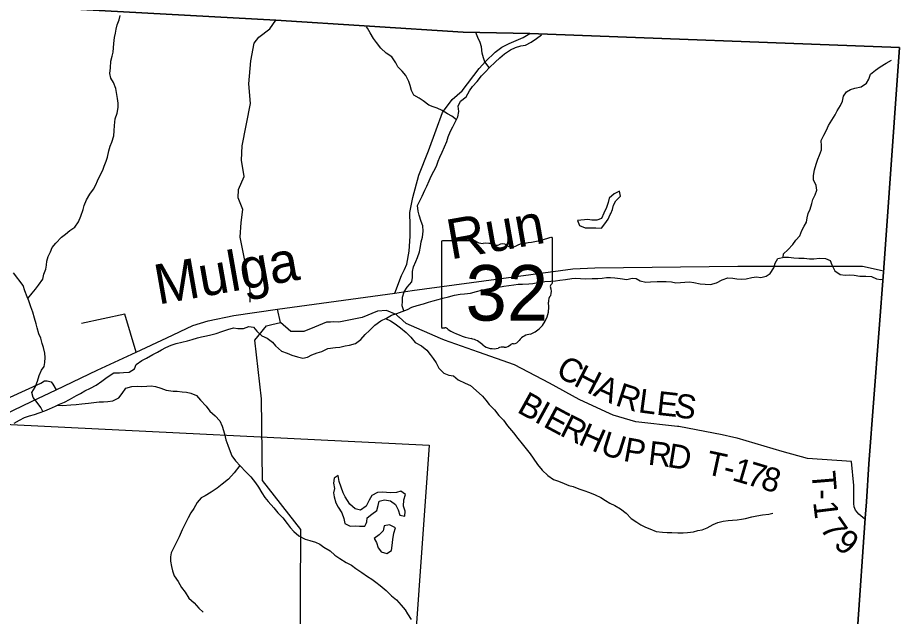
# Model space of a CAD drawing. Extents: x 1715311 to 2083412, y 146837 to 553079.
# Drawn here: x 1978768 to 1989827, y 407366 to 414870 of the extents above; entities that cross this region are included whole.
import ezdxf

# ---------------------------------------------------------------- set-up
doc = ezdxf.new("R2010")
doc.units = 0
for name, color, linetype in [('GM_X_Adjacent_County', 7, 'Continuous'), ('GM_X_County', 7, 'Continuous'), ('GM_X_Minor_Lake', 7, 'Continuous'), ('GM_X_Minor_River', 7, 'Continuous'), ('GM_X_Minor_River_Text', 7, 'Continuous'), ('GM_X_Section', 7, 'Continuous'), ('GM_X_State_Location', 7, 'Continuous'), ('GM_X_State_Route', 7, 'Continuous'), ('GM_X_State_Shield', 7, 'Continuous'), ('GM_X_Township', 7, 'Continuous'), ('GM_X_Township_Road', 7, 'Continuous'), ('GM_X_Township_Road_Text', 7, 'Continuous'), ('GM_X_Township_ROW', 7, 'Continuous')]:
    doc.layers.add(name, color=color, linetype=linetype)

msp = doc.modelspace()

# ---------------------------------------------------------------- linework, layer by layer
at = {"layer": 'GM_X_Adjacent_County'}
msp.add_lwpolyline([(1988389, 395438), (1988440, 396137), (1988581, 398583), (1988707, 400170), (1988745, 400278), (1988775, 400647), (1988783, 400800), (1988985, 403338), (1989303, 407212), (1989396, 408595), (1989413, 408803), (1989443, 409276), (1989631, 411734), (1989827, 414498), (1985191, 414671), (1984355, 414688), (1982005, 414838), (1971607, 415412)], dxfattribs=at)
at = {"layer": 'GM_X_County'}
msp.add_lwpolyline([(1971607, 415412), (1982005, 414838), (1984355, 414688), (1985191, 414671), (1989827, 414498), (1989631, 411734), (1989443, 409276), (1989413, 408803), (1989396, 408595), (1989303, 407212), (1988985, 403338), (1988783, 400800), (1988775, 400647), (1988745, 400278), (1988707, 400170), (1988581, 398583), (1988440, 396137), (1988389, 395438)], dxfattribs=at)
at = {"layer": 'GM_X_Minor_Lake'}
for points in [[(1986200, 412403), (1986207, 412416), (1986229, 412466), (1986243, 412522), (1986269, 412573), (1986329, 412633), (1986315, 412695), (1986249, 412661), (1986189, 412606), (1986173, 412554), (1986155, 412490), (1986121, 412420), (1986091, 412352), (1986033, 412332), (1985969, 412332), (1985918, 412342), (1985790, 412326)], [(1985790, 412326), (1985814, 412264), (1985884, 412234), (1985945, 412238), (1986019, 412234), (1986093, 412232), (1986133, 412284), (1986173, 412346), (1986200, 412403)], [(1982936, 408771), (1982876, 408864), (1982850, 408916), (1982826, 408986), (1982801, 409058), (1982789, 409130), (1982737, 409098), (1982730, 409034), (1982740, 408970), (1982730, 408914), (1982736, 408864), (1982758, 408790), (1982790, 408736), (1982833, 408664), (1982859, 408593), (1982873, 408529), (1982937, 408497), (1983003, 408499), (1983057, 408497), (1983121, 408497), (1983138, 408530)], [(1983138, 408530), (1983149, 408551), (1983153, 408601), (1983211, 408646), (1983271, 408692), (1983291, 408754), (1983301, 408810), (1983369, 408828), (1983445, 408814), (1983507, 408770), (1983539, 408702), (1983561, 408635), (1983625, 408621), (1983627, 408683), (1983607, 408749), (1983611, 408825), (1983633, 408895), (1983574, 408936), (1983518, 408920), (1983450, 408914), (1983396, 408920), (1983340, 408924), (1983280, 408920), (1983210, 408881), (1983178, 408821), (1983139, 408747), (1983067, 408697), (1983001, 408715), (1982936, 408771)], [(1983508, 408477), (1983432, 408514), (1983366, 408500), (1983354, 408440), (1983304, 408388), (1983240, 408344), (1983268, 408292), (1983290, 408226), (1983318, 408187)], [(1983318, 408187), (1983327, 408174), (1983397, 408154), (1983457, 408193), (1983466, 408255), (1983472, 408331), (1983488, 408409), (1983508, 408477)]]:
    msp.add_lwpolyline(points, dxfattribs=at)
at = {"layer": 'GM_X_Minor_River'}
for points in [[(1978895, 411351), (1978951, 411415), (1978993, 411467), (1979031, 411519), (1979083, 411591), (1979098, 411655), (1979120, 411717), (1979130, 411769), (1979134, 411819), (1979150, 411877), (1979178, 411935), (1979202, 411989), (1979248, 412045), (1979316, 412119), (1979370, 412157), (1979424, 412203), (1979484, 412245), (1979529, 412313), (1979559, 412383), (1979591, 412465), (1979603, 412515), (1979631, 412585), (1979673, 412659), (1979721, 412721), (1979747, 412773), (1979769, 412825), (1979807, 412903), (1979835, 412959), (1979853, 413009), (1979877, 413071), (1979893, 413121), (1979911, 413199), (1979928, 413261), (1979950, 413311), (1979976, 413389), (1979978, 413452), (1979984, 413520), (1979990, 413602), (1980016, 413672), (1980030, 413746), (1980030, 413798), (1980022, 413856), (1980012, 413908), (1980000, 413984), (1979968, 414058), (1979936, 414110), (1979922, 414170), (1979932, 414240), (1979936, 414326), (1979954, 414386), (1979966, 414436), (1979972, 414494), (1979976, 414546), (1979984, 414622), (1979996, 414674), (1980004, 414726), (1980014, 414780), (1980040, 414844), (1980052, 414898)], [(1984271, 413590), (1984215, 413636), (1984159, 413666), (1984091, 413708), (1984031, 413734), (1983978, 413752), (1983926, 413772), (1983854, 413826), (1983802, 413862), (1983738, 413900), (1983706, 413958), (1983692, 414018), (1983674, 414068), (1983636, 414144), (1983592, 414200), (1983537, 414254), (1983513, 414304), (1983461, 414380), (1983391, 414424), (1983323, 414486), (1983267, 414558), (1983233, 414608), (1983191, 414682), (1983154, 414738), (1983144, 414757)], [(1983611, 411195), (1983591, 411257), (1983593, 411317), (1983593, 411369), (1983615, 411433), (1983653, 411491), (1983714, 411559), (1983720, 411613), (1983720, 411688), (1983734, 411746), (1983762, 411814), (1983782, 411866), (1983810, 411934), (1983820, 412002), (1983828, 412060), (1983844, 412120), (1983854, 412194), (1983848, 412262), (1983828, 412316), (1983804, 412394), (1983790, 412444), (1983784, 412516), (1983808, 412566), (1983840, 412634), (1983874, 412710), (1983900, 412760), (1983930, 412824), (1983954, 412882), (1983986, 412948), (1984020, 413010), (1984042, 413070), (1984065, 413120), (1984093, 413186), (1984123, 413252), (1984151, 413318), (1984169, 413378), (1984199, 413446), (1984227, 413502), (1984261, 413568), (1984289, 413628), (1984303, 413692), (1984293, 413760), (1984323, 413822), (1984393, 413878), (1984437, 413954), (1984475, 414006), (1984532, 414069), (1984586, 414139), (1984630, 414189), (1984686, 414247), (1984756, 414311), (1984814, 414365), (1984874, 414417), (1984949, 414465), (1985013, 414497), (1985081, 414515), (1985137, 414527), (1985207, 414561), (1985275, 414609), (1985337, 414655)], [(1984683, 414244), (1984626, 414315), (1984612, 414365), (1984596, 414427), (1984584, 414503), (1984570, 414557), (1984540, 414623), (1984513, 414683)], [(1988369, 411866), (1988372, 411911), (1988428, 411961), (1988492, 412029), (1988530, 412083), (1988578, 412137), (1988604, 412201), (1988632, 412255), (1988662, 412307), (1988669, 412363), (1988683, 412417), (1988707, 412471), (1988729, 412541), (1988743, 412593), (1988771, 412649), (1988793, 412709), (1988785, 412765), (1988751, 412839), (1988749, 412893), (1988763, 412961), (1988783, 413035), (1988803, 413095), (1988825, 413147), (1988851, 413213), (1988851, 413265), (1988847, 413331), (1988879, 413399), (1988913, 413462), (1988937, 413520), (1988979, 413586), (1989023, 413652), (1989047, 413704), (1989090, 413770), (1989112, 413824), (1989128, 413888), (1989162, 413942), (1989214, 413970), (1989270, 413986), (1989346, 414004), (1989414, 414048), (1989442, 414098), (1989464, 414164), (1989529, 414214), (1989585, 414252), (1989661, 414298), (1989729, 414336)], [(1985099, 411530), (1985179, 411534), (1985231, 411540), (1985311, 411556), (1985381, 411564), (1985457, 411566), (1985515, 411572), (1985570, 411582), (1985640, 411590), (1985718, 411602), (1985770, 411604), (1985828, 411600), (1985892, 411598), (1985973, 411600), (1986047, 411602), (1986101, 411606), (1986153, 411612), (1986205, 411612), (1986257, 411608), (1986327, 411600), (1986409, 411590), (1986474, 411604), (1986526, 411600), (1986578, 411572), (1986648, 411556), (1986704, 411558), (1986788, 411564), (1986842, 411562), (1986901, 411562), (1986971, 411560), (1987023, 411548), (1987083, 411550), (1987137, 411556), (1987193, 411558), (1987251, 411550), (1987329, 411536), (1987390, 411530), (1987460, 411526), (1987532, 411545), (1987604, 411583), (1987676, 411609), (1987738, 411607), (1987790, 411595), (1987853, 411591), (1987907, 411597), (1987977, 411613), (1988037, 411621), (1988091, 411613), (1988155, 411629), (1988207, 411663), (1988254, 411733), (1988268, 411795), (1988304, 411853), (1988382, 411869), (1988436, 411869), (1988504, 411861), (1988564, 411855), (1988634, 411857), (1988701, 411847), (1988755, 411847), (1988825, 411855), (1988901, 411853), (1988959, 411825), (1988981, 411771), (1989019, 411699), (1989085, 411649), (1989147, 411643), (1989206, 411645), (1989260, 411641), (1989332, 411631), (1989408, 411629), (1989476, 411625), (1989542, 411595), (1989594, 411587), (1989625, 411591)], [(1979083, 409935), (1979057, 409986), (1979013, 410046), (1978961, 410110), (1978947, 410174), (1978989, 410238), (1979017, 410316), (1979039, 410384), (1979069, 410450), (1979099, 410500), (1979107, 410550), (1979115, 410610), (1979107, 410666), (1979091, 410734), (1979077, 410788), (1979059, 410851), (1979035, 410907), (1979011, 410983), (1978999, 411033), (1978979, 411103), (1978959, 411181), (1978933, 411245), (1978907, 411319), (1978887, 411373), (1978859, 411447), (1978837, 411515), (1978717, 411671)], [(1978724, 409788), (1978789, 409826), (1978855, 409858), (1978915, 409878), (1978981, 409898), (1979037, 409916), (1979107, 409944), (1979169, 409966), (1979242, 410002), (1979294, 410024), (1979356, 410050), (1979418, 410084), (1979506, 410134), (1979558, 410158), (1979612, 410192), (1979683, 410228), (1979751, 410266), (1979825, 410314), (1979889, 410364), (1979975, 410418), (1980045, 410418), (1980096, 410422), (1980166, 410427), (1980234, 410467), (1980254, 410521), (1980324, 410575), (1980384, 410603), (1980462, 410649), (1980520, 410679), (1980571, 410705), (1980627, 410735), (1980693, 410765), (1980755, 410785), (1980827, 410801), (1980897, 410819), (1980955, 410835), (1981022, 410857), (1981074, 410869), (1981138, 410883), (1981190, 410895), (1981258, 410913), (1981328, 410935), (1981404, 410963), (1981475, 410983), (1981531, 410973), (1981599, 410975), (1981669, 410999), (1981727, 410989), (1981769, 410939), (1981829, 410883), (1981896, 410855), (1981966, 410805), (1982002, 410755), (1982078, 410691), (1982150, 410665), (1982206, 410641), (1982276, 410619), (1982346, 410601), (1982403, 410613), (1982459, 410643), (1982525, 410669), (1982583, 410687), (1982657, 410723), (1982753, 410737), (1982811, 410741), (1982876, 410755), (1982930, 410765), (1983006, 410787), (1983072, 410835), (1983126, 410897), (1983182, 410951), (1983246, 411017), (1983325, 411069), (1983395, 411105), (1983459, 411143), (1983525, 411161), (1983589, 411187), (1983659, 411213), (1983712, 411243), (1983780, 411261), (1983860, 411285), (1983920, 411305), (1983978, 411319), (1984042, 411337), (1984100, 411356), (1984171, 411372), (1984247, 411392), (1984317, 411404), (1984373, 411408), (1984447, 411418), (1984523, 411438), (1984585, 411454), (1984642, 411468), (1984702, 411480), (1984780, 411488), (1984868, 411504), (1984928, 411512), (1984992, 411522), (1985046, 411528), (1985099, 411530)], [(1983381, 411098), (1983443, 411071), (1983505, 411031), (1983569, 410981), (1983639, 410923), (1983699, 410865), (1983754, 410797), (1983834, 410757), (1983902, 410701), (1983942, 410649), (1983980, 410599), (1984016, 410543), (1984052, 410479), (1984112, 410413), (1984174, 410389), (1984233, 410383), (1984295, 410329), (1984381, 410289), (1984449, 410261), (1984521, 410199), (1984597, 410125), (1984639, 410075), (1984682, 410021), (1984748, 409955), (1984804, 409883), (1984860, 409825), (1984912, 409754)], [(1979268, 410013), (1979332, 410010), (1979436, 410018), (1979500, 410020), (1979572, 410028), (1979655, 410038), (1979725, 410048), (1979791, 410054), (1979843, 410056), (1979897, 410058), (1979961, 410066), (1980039, 410104), (1980079, 410160), (1980124, 410228), (1980200, 410248), (1980274, 410250), (1980326, 410248), (1980388, 410252), (1980444, 410256), (1980498, 410248), (1980565, 410226), (1980629, 410200), (1980717, 410188), (1980769, 410188), (1980833, 410179), (1980887, 410175), (1980941, 410165), (1981012, 410133), (1981062, 410074), (1981134, 410002), (1981178, 409938), (1981244, 409880), (1981304, 409818), (1981335, 409752)], [(1981335, 409752), (1981363, 409653), (1981381, 409578), (1981405, 409510), (1981433, 409434), (1981454, 409380), (1981502, 409316), (1981562, 409250), (1981626, 409183), (1981693, 409113), (1981753, 409041), (1981789, 408987), (1981831, 408915), (1981870, 408858), (1981912, 408804), (1981980, 408726), (1982032, 408664), (1982095, 408600), (1982149, 408531), (1982187, 408481), (1982233, 408431), (1982293, 408377), (1982376, 408335), (1982432, 408316), (1982502, 408296), (1982556, 408270), (1982608, 408234), (1982686, 408188), (1982746, 408135), (1982807, 408091), (1982889, 408041), (1982955, 408007), (1983011, 407968), (1983083, 407918), (1983157, 407864), (1983210, 407834), (1983262, 407796), (1983316, 407751), (1983392, 407691), (1983458, 407625), (1983519, 407573), (1983579, 407508), (1983627, 407450), (1983657, 407396), (1983704, 407326)], [(1984912, 409754), (1984987, 409666), (1985041, 409594), (1985095, 409530), (1985146, 409466), (1985196, 409404), (1985234, 409349), (1985290, 409269), (1985347, 409197), (1985417, 409131), (1985489, 409081), (1985553, 409060), (1985621, 409030), (1985683, 409006), (1985735, 408992), (1985806, 408966), (1985870, 408943), (1985942, 408919), (1986010, 408891), (1986082, 408855), (1986142, 408817), (1986194, 408786), (1986257, 408756), (1986329, 408714), (1986399, 408658), (1986465, 408591), (1986533, 408545), (1986586, 408513), (1986644, 408485), (1986696, 408463), (1986778, 408430), (1986858, 408420), (1986914, 408418), (1986974, 408418), (1987050, 408412), (1987116, 408412), (1987170, 408417), (1987246, 408427), (1987300, 408441), (1987352, 408451), (1987418, 408477), (1987490, 408519), (1987548, 408542), (1987618, 408560), (1987680, 408568), (1987734, 408574), (1987794, 408578), (1987846, 408584), (1987896, 408594), (1987976, 408613), (1988040, 408625), (1988110, 408639), (1988188, 408649), (1988242, 408659)], [(1981556, 409256), (1981482, 409166), (1981411, 409086), (1981335, 409024), (1981269, 408974), (1981195, 408922), (1981119, 408879), (1981069, 408851), (1981019, 408793), (1980979, 408719), (1980940, 408665), (1980908, 408603), (1980870, 408525), (1980830, 408449), (1980792, 408363), (1980757, 408287), (1980719, 408213), (1980693, 408161), (1980685, 408111), (1980687, 408057), (1980696, 407993), (1980710, 407935), (1980730, 407875), (1980780, 407803), (1980823, 407728), (1980869, 407668), (1980917, 407596), (1980983, 407534), (1981039, 407470), (1981096, 407417)]]:
    msp.add_lwpolyline(points, dxfattribs=at)
at = {"layer": 'GM_X_Section'}
msp.add_lwpolyline([(1978681, 409772), (1983928, 409514), (1983542, 404061), (1978033, 404353), (1978378, 409789)], close=True, dxfattribs=at)
at = {"layer": 'GM_X_State_Route'}
msp.add_lwpolyline([(1977071, 408219), (1977072, 408220), (1977198, 408518), (1977615, 409145), (1978371, 409789), (1978943, 410061), (1979249, 410206), (1979764, 410451), (1980253, 410677), (1980641, 410858), (1980964, 411010), (1981159, 411070), (1981479, 411139), (1982025, 411215), (1982669, 411304), (1983500, 411419), (1983716, 411449), (1985732, 411720), (1986009, 411733), (1987799, 411756), (1989364, 411757), (1989611, 411701)], dxfattribs=at)
at = {"layer": 'GM_X_State_Shield'}
for p, q in [((1984505, 412074), (1984097, 412074)), ((1985475, 411547), (1985475, 412100)), ((1984083, 412055), (1984083, 410999)), ((1985475, 411547), (1985475, 411547))]:
    msp.add_line(p, q, dxfattribs=at)
for centre, radius, start, end in [((1984099, 412058), 16.1, 98.1301, 188.1301), ((1984602, 412196), 156, 231.6195, 271.1119), ((1984979, 413514), 1476, 275.8445, 288.9065), ((1985460, 412102), 15.5, 351.8621, 97.738), ((1984654, 411480), 562, 80.4867, 94.9883), ((1984781, 412063), 45.1, 219.7921, 297.1024), ((1984847, 411941), 93.8, 54.4667, 119.1411), ((1984968, 412108), 113, 233.8562, 294.8282), ((1985168, 411751), 297, 97.3462, 120.7689), ((1985472, 411506), 24, 107.944, 210.337), ((1985459, 411545), 16.6, 289.6038, 7.7341), ((1985319, 411437), 144, 340.033, 23.6496), ((1985062, 411245), 369, 292.3089, 8.9858), ((1985531, 411316), 105, 136.8065, 186.9296), ((1984099, 410996), 16.3, 171.9584, 258.3066), ((1984102, 411105), 124, 267.339, 280.6039), ((1984127, 410938), 44.8, 29.7484, 93.2717), ((1984692, 411887), 1066, 240.4129, 257.1985), ((1985218, 410702), 202, 94.4031, 142.5768), ((1984375, 410524), 334, 47.1842, 75.836), ((1984735, 410933), 212, 230.7004, 286.2918), ((1984873, 410853), 113, 268.777, 315.5493), ((1984975, 410751), 31.8, 65.7517, 132.6484), ((1984962, 410896), 119, 282.8732, 323.2771), ((1984858, 410567), 174, 85.6951, 111.2099)]:
    msp.add_arc(centre, radius, start, end, dxfattribs=at)
at = {"layer": 'GM_X_Township'}
msp.add_lwpolyline([(1971607, 415412), (1982005, 414838), (1984355, 414688), (1985191, 414671), (1989827, 414498), (1989631, 411734), (1989443, 409276), (1989413, 408803), (1989396, 408595), (1989303, 407212), (1988985, 403338), (1988783, 400800), (1988775, 400647), (1988745, 400278), (1988707, 400170), (1988581, 398583), (1988440, 396137), (1988389, 395438)], dxfattribs=at)
at = {"layer": 'GM_X_Township_Road'}
for points in [[(1983500, 411419), (1983581, 411637), (1983615, 411706), (1983619, 411714)], [(1983552, 411116), (1983551, 411117), (1983517, 411148), (1983395, 411199), (1983281, 411193), (1983087, 411110), (1982943, 411081), (1982797, 411053), (1982731, 411056), (1982692, 411054), (1982642, 411052), (1982490, 410990), (1982358, 410937), (1982194, 410938), (1982063, 411048), (1982025, 411215)], [(1980253, 410677), (1980112, 411155), (1979568, 411036)], [(1984072, 410849), (1984072, 410849), (1983640, 411036), (1983552, 411116)], [(1984547, 410678), (1984122, 410828), (1984072, 410849)], [(1986146, 409929), (1985812, 410084), (1985439, 410290), (1985001, 410518), (1984548, 410678), (1984547, 410678)], [(1978421, 410069), (1978429, 410066), (1978442, 410060), (1978507, 410047), (1978572, 410067), (1978676, 410112), (1979059, 410288), (1979105, 410320), (1979137, 410320), (1979189, 410307), (1979208, 410275), (1979249, 410206)], [(1987048, 409747), (1987046, 409748), (1986521, 409805), (1986238, 409886), (1986146, 409929), (1986146, 409929)], [(1987750, 409609), (1987749, 409610), (1987603, 409642), (1987059, 409746), (1987048, 409747)], [(1989227, 409306), (1988675, 409343), (1988356, 409431), (1987794, 409600), (1987750, 409609)], [(1989256, 408918), (1989256, 409006), (1989227, 409306)], [(1989395, 408586), (1989318, 408648), (1989275, 408698), (1989259, 408737), (1989256, 408780), (1989256, 408918)]]:
    msp.add_lwpolyline(points, dxfattribs=at)
at = {"layer": 'GM_X_Township_ROW'}
for points in [[(1981684, 411305), (1981684, 411456), (1981638, 411724), (1981559, 412117), (1981572, 412301), (1981592, 412465), (1981532, 412612), (1981536, 412718), (1981611, 412879), (1981575, 413086), (1981585, 413264), (1981687, 413793), (1981667, 414040), (1981694, 414329), (1981736, 414552), (1981792, 414627), (1981930, 414732), (1982005, 414838)], [(1983619, 411714), (1983651, 411781), (1983680, 411945), (1983689, 412131), (1983689, 412267), (1983686, 412427), (1983725, 412615), (1983800, 412895), (1983923, 413203), (1984016, 413465), (1984097, 413681), (1984218, 413844), (1984345, 413953), (1984556, 414233), (1984637, 414322), (1984759, 414438), (1984841, 414501), (1984931, 414545), (1985107, 414620), (1985191, 414671)], [(1982116, 404486), (1982273, 404835), (1982281, 405233), (1982313, 406778), (1982319, 408455), (1981841, 409070), (1981825, 410094), (1981744, 410827), (1981890, 411009), (1981922, 411017), (1981958, 411025)], [(1981958, 411025), (1982063, 411048)]]:
    msp.add_lwpolyline(points, dxfattribs=at)

# ---------------------------------------------------------------- texts
at = {"layer": 'GM_X_Minor_River_Text'}
for s, rotation, p in [('Run', 10.0089, (1984198, 411838)), ('Mulga', 10.0028, (1980530, 411273))]:
    msp.add_text(s, height=500, rotation=rotation, dxfattribs=at).set_placement(p)
at = {"layer": 'GM_X_State_Location'}
for s in ['s', 'r']:
    msp.add_text(s, height=1, dxfattribs=at).set_placement((1984764, 411457))
msp.add_text('32', height=1, rotation=0, dxfattribs=at).set_placement((1984512, 411384))
at = {"layer": 'GM_X_State_Shield'}
msp.add_text('32', height=696.1, dxfattribs=at).set_placement((1984386, 411073))
at = {"layer": 'GM_X_Township_Road_Text'}
for s, rotation, p in [('C', 330.503, (1985502, 410393)), ('H', 332.5616, (1985727, 410267)), ('A', 335.3675, (1985976, 410138)), ('R', 342.0557, (1986251, 410014)), ('L', 352.4032, (1986543, 409925)), ('B', 331.0815, (1985019, 409932)), ('E', 353.5894, (1986772, 409894)), ('S', 351.3962, (1986992, 409870)), ('I', 331.2528, (1985236, 409813)), ('E', 331.8528, (1985347, 409752)), ('R', 333.7618, (1985554, 409641)), ('H', 335.9246, (1985786, 409527)), ('U', 342.5861, (1986062, 409406)), ('P', 349.8046, (1986353, 409317)), ('R', 353.4327, (1986666, 409269)), ('D', 350.8617, (1986907, 409241)), ('T', 347.9193, (1987383, 409152)), ('1', 343.7544, (1987716, 409075)), ('-', 345.4336, (1987599, 409106)), ('7', 343.4727, (1987893, 409024)), ('8', 343.9156, (1988073, 408970)), ('T', 274.702, (1988724, 409176)), ('-', 270.2393, (1988742, 408959)), ('1', 276.9679, (1988745, 408798)), ('7', 304.6401, (1988823, 408470)), ('9', 320.8237, (1988989, 408252))]:
    msp.add_text(s, height=300, rotation=rotation, dxfattribs=at).set_placement(p)

doc.saveas('drawing.dxf')
